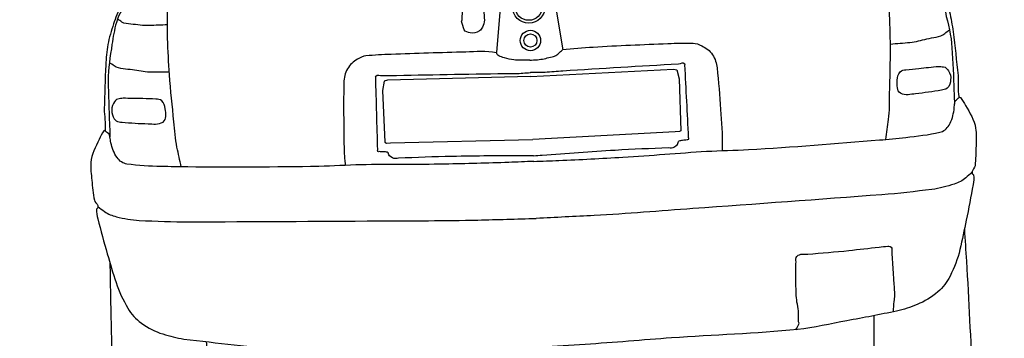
# Model space of a CAD drawing. Extents: x 1616800 to 1632437, y 2248456 to 2251974.
# Tile 340 of 399: x 1619132.301 to 1619134.321, y 2251207.312 to 2251207.965. Entities that reach past the tile are written whole.
import ezdxf

# ---------------------------------------------------------------- set-up
doc = ezdxf.new("R2010")
doc.units = 0
doc.header["$LTSCALE"] = 2
doc.header["$PDMODE"] = 3
doc.header["$PDSIZE"] = 0.2
doc.layers.get('0').update_dxf_attribs({"linetype": 'CONTINUOUS'})
doc.layers.get('Defpoints').update_dxf_attribs({"linetype": 'CONTINUOUS'})
doc.layers.add('0000-PAP-PROFIL EN TRAVERS DE PRINCIPE', color=7, linetype='CONTINUOUS')
doc.styles.add('Arial', font='ARIALN.TTF')
doc.styles.get("Standard").update_dxf_attribs({"font": 'arial.ttf'})
doc.dimstyles.get("Standard").update_dxf_attribs({"dimtxt": 0.18, "dimasz": 0.18, "dimexe": 0.18, "dimexo": 0.0625, "dimgap": 0.09, "dimtad": 0, "dimtih": 1, "dimtoh": 1, "dimdec": 4, "dimzin": 0, "dimdsep": 46, "dimtxsty": 'Standard', "dimcen": 0.09, "dimadec": 0, "dimazin": 0, "dimtfac": 1, "dimtdec": 4, "dimtofl": 0, "dimtmove": 0, "dimatfit": 3, "dimfxl": 1, "dimtolj": 1, "dimtzin": 0, "dimarcsym": 0})

# ---------------------------------------------------------------- blocks, each defined once
blk = doc.blocks.new('*D183')
at = {"layer": '0000-PAP-PROFIL EN TRAVERS DE PRINCIPE', "color": 0, "lineweight": -2, "ltscale": 0.6, "transparency": 16777216}
for p, q in [((1619127.8428, 2251206.9028), (1619127.8428, 2251211.3553)), ((1619134.8428, 2251207.0778), (1619134.8428, 2251211.3553))]:
    blk.add_line(p, q, dxfattribs=at)
at = {"layer": '0000-PAP-PROFIL EN TRAVERS DE PRINCIPE', "color": 0, "linetype": 'Continuous', "lineweight": -2, "ltscale": 0.6, "transparency": 16777216}
for p, q in [((1619128.2428, 2251211.3553), (1619131.0035, 2251211.3553)), ((1619134.4428, 2251211.3553), (1619131.6822, 2251211.3553))]:
    blk.add_line(p, q, dxfattribs=at)
at = {"layer": '0000-PAP-PROFIL EN TRAVERS DE PRINCIPE', "color": 0, "ltscale": 0.6, "transparency": 16777216}
for points in [[(1619128.2428, 2251211.422), (1619128.2428, 2251211.2886), (1619127.8428, 2251211.3553)], [(1619134.4428, 2251211.422), (1619134.4428, 2251211.2886), (1619134.8428, 2251211.3553)]]:
    blk.add_solid(points, dxfattribs=at)
at = {"layer": 'Defpoints', "color": 0, "ltscale": 0.6, "transparency": 16777216}
for p in [(1619134.8428, 2251211.3553), (1619134.8428, 2251207.0778), (1619127.8428, 2251206.9028)]:
    blk.add_point(p, dxfattribs=at)
at = {"layer": '0000-PAP-PROFIL EN TRAVERS DE PRINCIPE', "color": 0, "ltscale": 0.6, "transparency": 16777216, "insert": (1619131.3428, 2251211.3553), "char_height": 0.32, "attachment_point": 5, "style": 'Arial'}
blk.add_mtext('\\A1;7.00', dxfattribs=at)
blk = doc.blocks.new('Corsa-Arrière')
at = {"color": 8}
for p, q in [((-0.0524, 0.8493), (-0.0631, 0.7657)), ((0.0524, 0.8493), (0.0631, 0.7657))]:
    blk.add_line(p, q, dxfattribs=at)
for points in [[(0, 0.7174), (-0.2722, 0.721), (-0.2786, 0.7194), (-0.2823, 0.7019), (-0.2818, 0.6033), (-0.2791, 0.6017), (-0.2711, 0.6017), (0, 0.5977)], [(0, 0.7174), (0.2722, 0.721), (0.2786, 0.7194), (0.2823, 0.7019), (0.2818, 0.6033), (0.2791, 0.6017), (0.2711, 0.6017), (0, 0.5977)]]:
    blk.add_lwpolyline(points, dxfattribs=at)
for centre, radius in [((0.0018, 0.8499), 0.0309), ((0.0018, 0.8499), 0.0256), ((0.0024, 0.7859), 0.0194), ((0.0024, 0.7859), 0.0125)]:
    blk.add_circle(centre, radius, dxfattribs=at)
for points, knots in [([(0, 1.4325), (-0.0119, 1.4325), (-0.0238, 1.4325), (-0.0357, 1.4325), (-0.0751, 1.4325), (-0.1145, 1.4325), (-0.1538, 1.4325), (-0.2158, 1.4325), (-0.2778, 1.4301), (-0.3398, 1.4286), (-0.3741, 1.4278), (-0.4082, 1.4214), (-0.4424, 1.4199), (-0.4434, 1.4199), (-0.4444, 1.4204), (-0.4453, 1.4209), (-0.446, 1.4212), (-0.4437, 1.4227), (-0.4443, 1.4228), (-0.4615, 1.4258), (-0.481, 1.4213), (-0.4986, 1.417), (-0.499, 1.4169), (-0.4994, 1.4168), (-0.4997, 1.4166), (-0.5, 1.4164), (-0.4995, 1.4157), (-0.4997, 1.4155), (-0.5017, 1.4143), (-0.5043, 1.4142), (-0.5062, 1.4128), (-0.5095, 1.4105), (-0.5127, 1.4081), (-0.5159, 1.4056), (-0.5225, 1.4004), (-0.5291, 1.3953), (-0.5353, 1.3896), (-0.5414, 1.384), (-0.5466, 1.3775), (-0.5517, 1.371), (-0.5623, 1.3575), (-0.5726, 1.344), (-0.5816, 1.3293), (-0.5953, 1.3068), (-0.6075, 1.2837), (-0.6189, 1.26), (-0.6353, 1.2259), (-0.6518, 1.192), (-0.6652, 1.1566), (-0.6794, 1.119), (-0.6926, 1.0811), (-0.7059, 1.0432), (-0.7147, 1.018), (-0.7226, 0.9925), (-0.7315, 0.9672), (-0.7366, 0.9528), (-0.7431, 0.939), (-0.7499, 0.9253), (-0.7572, 0.9105), (-0.7674, 0.8972), (-0.7747, 0.8823), (-0.7801, 0.8712), (-0.7848, 0.8598), (-0.7892, 0.8482), (-0.794, 0.8355), (-0.7986, 0.8228), (-0.8014, 0.8095), (-0.8042, 0.7968), (-0.8058, 0.7839), (-0.807, 0.771), (-0.8097, 0.7432), (-0.8112, 0.7154), (-0.8131, 0.6876), (-0.814, 0.6742), (-0.8111, 0.6607), (-0.8131, 0.6473), (-0.8133, 0.6463), (-0.8153, 0.6465), (-0.8159, 0.6457), (-0.8194, 0.6407), (-0.8227, 0.6356), (-0.8254, 0.63), (-0.8324, 0.6157), (-0.841, 0.602), (-0.8427, 0.5864), (-0.8439, 0.5752), (-0.8427, 0.564), (-0.8421, 0.5528), (-0.8415, 0.5401), (-0.8404, 0.5274), (-0.8388, 0.5148), (-0.8382, 0.5107), (-0.8337, 0.5078), (-0.8326, 0.5041), (-0.8322, 0.5026), (-0.8325, 0.5006), (-0.8332, 0.4991), (-0.8336, 0.4983), (-0.8354, 0.4983), (-0.8354, 0.4974), (-0.8358, 0.4914), (-0.8351, 0.485), (-0.8338, 0.479), (-0.8286, 0.4566), (-0.8237, 0.4342), (-0.8181, 0.4119), (-0.8136, 0.3933), (-0.8087, 0.3749), (-0.8037, 0.3565), (-0.7989, 0.3392), (-0.7916, 0.323), (-0.783, 0.3068), (-0.777, 0.2953), (-0.7689, 0.2859), (-0.7585, 0.2777), (-0.746, 0.2678), (-0.733, 0.2605), (-0.7184, 0.2553), (-0.7053, 0.2507), (-0.6924, 0.2463), (-0.6788, 0.2442), (-0.6471, 0.2391), (-0.6154, 0.2342), (-0.5835, 0.2296), (-0.552, 0.2251), (-0.5207, 0.2188), (-0.489, 0.2167), (-0.409, 0.2115), (-0.329, 0.2129), (-0.249, 0.2101), (-0.1939, 0.2082), (-0.1389, 0.2054), (-0.0838, 0.2042), (-0.0559, 0.2036), (-0.0279, 0.2029), (0, 0.2023)], [0, 0, 0, 0, 0.014178, 0.014178, 0.014178, 0.061081, 0.061081, 0.061081, 0.134912, 0.134912, 0.134912, 0.175812, 0.175812, 0.175812, 0.177028, 0.177028, 0.177028, 0.17789, 0.17789, 0.17789, 0.199543, 0.199543, 0.199543, 0.200026, 0.200026, 0.200026, 0.200447, 0.200447, 0.200447, 0.203232, 0.203232, 0.203232, 0.208033, 0.208033, 0.208033, 0.218033, 0.218033, 0.218033, 0.227859, 0.227859, 0.227859, 0.24823, 0.24823, 0.24823, 0.279487, 0.279487, 0.279487, 0.324462, 0.324462, 0.324462, 0.372278, 0.372278, 0.372278, 0.404128, 0.404128, 0.404128, 0.422303, 0.422303, 0.422303, 0.442005, 0.442005, 0.442005, 0.456714, 0.456714, 0.456714, 0.472824, 0.472824, 0.472824, 0.488295, 0.488295, 0.488295, 0.521495, 0.521495, 0.521495, 0.537474, 0.537474, 0.537474, 0.538765, 0.538765, 0.538765, 0.546028, 0.546028, 0.546028, 0.564647, 0.564647, 0.564647, 0.578009, 0.578009, 0.578009, 0.593157, 0.593157, 0.593157, 0.598026, 0.598026, 0.598026, 0.600035, 0.600035, 0.600035, 0.601143, 0.601143, 0.601143, 0.608496, 0.608496, 0.608496, 0.63586, 0.63586, 0.63586, 0.65857, 0.65857, 0.65857, 0.67995, 0.67995, 0.67995, 0.695048, 0.695048, 0.695048, 0.713284, 0.713284, 0.713284, 0.729607, 0.729607, 0.729607, 0.767879, 0.767879, 0.767879, 0.805775, 0.805775, 0.805775, 0.901099, 0.901099, 0.901099, 0.966706, 0.966706, 0.966706, 1, 1, 1, 1]), ([(0, 1.4325), (0.0119, 1.4325), (0.0238, 1.4325), (0.0357, 1.4325), (0.0751, 1.4325), (0.1145, 1.4325), (0.1538, 1.4325), (0.2158, 1.4325), (0.2778, 1.4301), (0.3398, 1.4286), (0.3741, 1.4278), (0.4082, 1.4214), (0.4424, 1.4199), (0.4434, 1.4199), (0.4444, 1.4204), (0.4453, 1.4209), (0.446, 1.4212), (0.4437, 1.4227), (0.4443, 1.4228), (0.4615, 1.4258), (0.481, 1.4213), (0.4986, 1.417), (0.499, 1.4169), (0.4994, 1.4168), (0.4997, 1.4166), (0.5, 1.4164), (0.4995, 1.4157), (0.4997, 1.4155), (0.5017, 1.4143), (0.5043, 1.4142), (0.5062, 1.4128), (0.5095, 1.4105), (0.5127, 1.4081), (0.5159, 1.4056), (0.5225, 1.4004), (0.5291, 1.3953), (0.5353, 1.3896), (0.5414, 1.384), (0.5466, 1.3775), (0.5517, 1.371), (0.5623, 1.3575), (0.5726, 1.344), (0.5816, 1.3293), (0.5953, 1.3068), (0.6075, 1.2837), (0.6189, 1.26), (0.6353, 1.2259), (0.6518, 1.192), (0.6652, 1.1566), (0.6794, 1.119), (0.6926, 1.0811), (0.7059, 1.0432), (0.7147, 1.018), (0.7226, 0.9925), (0.7315, 0.9672), (0.7366, 0.9528), (0.7431, 0.939), (0.7499, 0.9253), (0.7572, 0.9105), (0.7674, 0.8972), (0.7747, 0.8823), (0.7801, 0.8712), (0.7848, 0.8598), (0.7892, 0.8482), (0.794, 0.8355), (0.7986, 0.8228), (0.8014, 0.8095), (0.8042, 0.7968), (0.8058, 0.7839), (0.807, 0.771), (0.8097, 0.7432), (0.8112, 0.7154), (0.8131, 0.6876), (0.814, 0.6742), (0.8111, 0.6607), (0.8131, 0.6473), (0.8133, 0.6463), (0.8153, 0.6465), (0.8159, 0.6457), (0.8194, 0.6407), (0.8227, 0.6356), (0.8254, 0.63), (0.8324, 0.6157), (0.841, 0.602), (0.8427, 0.5864), (0.8439, 0.5752), (0.8427, 0.564), (0.8421, 0.5528), (0.8415, 0.5401), (0.8404, 0.5274), (0.8388, 0.5148), (0.8382, 0.5107), (0.8337, 0.5078), (0.8326, 0.5041), (0.8322, 0.5026), (0.8325, 0.5006), (0.8332, 0.4991), (0.8336, 0.4983), (0.8354, 0.4983), (0.8354, 0.4974), (0.8358, 0.4914), (0.8351, 0.485), (0.8338, 0.479), (0.8286, 0.4566), (0.8237, 0.4342), (0.8181, 0.4119), (0.8136, 0.3933), (0.8087, 0.3749), (0.8037, 0.3565), (0.7989, 0.3392), (0.7916, 0.323), (0.783, 0.3068), (0.777, 0.2953), (0.7689, 0.2859), (0.7585, 0.2777), (0.746, 0.2678), (0.733, 0.2605), (0.7184, 0.2553), (0.7053, 0.2507), (0.6924, 0.2463), (0.6788, 0.2442), (0.6471, 0.2391), (0.6154, 0.2342), (0.5835, 0.2296), (0.552, 0.2251), (0.5207, 0.2188), (0.489, 0.2167), (0.409, 0.2115), (0.329, 0.2129), (0.249, 0.2101), (0.1939, 0.2082), (0.1389, 0.2054), (0.0838, 0.2042), (0.0559, 0.2036), (0.0279, 0.2029), (0, 0.2023)], [0, 0, 0, 0, 0.014178, 0.014178, 0.014178, 0.061081, 0.061081, 0.061081, 0.134912, 0.134912, 0.134912, 0.175812, 0.175812, 0.175812, 0.177028, 0.177028, 0.177028, 0.17789, 0.17789, 0.17789, 0.199543, 0.199543, 0.199543, 0.200026, 0.200026, 0.200026, 0.200447, 0.200447, 0.200447, 0.203232, 0.203232, 0.203232, 0.208033, 0.208033, 0.208033, 0.218033, 0.218033, 0.218033, 0.227859, 0.227859, 0.227859, 0.24823, 0.24823, 0.24823, 0.279487, 0.279487, 0.279487, 0.324462, 0.324462, 0.324462, 0.372278, 0.372278, 0.372278, 0.404128, 0.404128, 0.404128, 0.422303, 0.422303, 0.422303, 0.442005, 0.442005, 0.442005, 0.456714, 0.456714, 0.456714, 0.472824, 0.472824, 0.472824, 0.488295, 0.488295, 0.488295, 0.521495, 0.521495, 0.521495, 0.537474, 0.537474, 0.537474, 0.538765, 0.538765, 0.538765, 0.546028, 0.546028, 0.546028, 0.564647, 0.564647, 0.564647, 0.578009, 0.578009, 0.578009, 0.593157, 0.593157, 0.593157, 0.598026, 0.598026, 0.598026, 0.600035, 0.600035, 0.600035, 0.601143, 0.601143, 0.601143, 0.608496, 0.608496, 0.608496, 0.63586, 0.63586, 0.63586, 0.65857, 0.65857, 0.65857, 0.67995, 0.67995, 0.67995, 0.695048, 0.695048, 0.695048, 0.713284, 0.713284, 0.713284, 0.729607, 0.729607, 0.729607, 0.767879, 0.767879, 0.767879, 0.805775, 0.805775, 0.805775, 0.901099, 0.901099, 0.901099, 0.966706, 0.966706, 0.966706, 1, 1, 1, 1]), ([(-0.6711, 0.5715), (-0.6733, 0.5841), (-0.6755, 0.5966), (-0.6777, 0.6092), (-0.6805, 0.6253), (-0.6807, 0.6417), (-0.6817, 0.658), (-0.6836, 0.6879), (-0.6855, 0.7177), (-0.6866, 0.7476), (-0.6875, 0.7707), (-0.6876, 0.7937), (-0.6874, 0.8168), (-0.6872, 0.841), (-0.686, 0.8651), (-0.685, 0.8893), (-0.6844, 0.9031), (-0.6833, 0.917), (-0.6817, 0.9308), (-0.6742, 0.9959), (-0.6541, 1.0587), (-0.6363, 1.1216), (-0.632, 1.1368), (-0.6222, 1.1502), (-0.6187, 1.1656), (-0.6181, 1.1682), (-0.6191, 1.171), (-0.6187, 1.1737), (-0.6175, 1.182), (-0.6166, 1.1906), (-0.6134, 1.1984), (-0.604, 1.221), (-0.5944, 1.2434), (-0.5847, 1.2658), (-0.5729, 1.2935), (-0.561, 1.3211), (-0.5488, 1.3487), (-0.5448, 1.3575), (-0.5377, 1.3642), (-0.5308, 1.3714), (-0.5256, 1.3768), (-0.5205, 1.3817), (-0.5135, 1.3847), (-0.5047, 1.3885), (-0.4958, 1.3895), (-0.4868, 1.3894), (-0.4773, 1.3893), (-0.4678, 1.3878), (-0.4582, 1.3881), (-0.3737, 1.3901), (-0.2893, 1.3976), (-0.2048, 1.3974), (-0.1528, 1.3973), (-0.1007, 1.3967), (-0.0487, 1.3967), (-0.0324, 1.3967), (-0.0162, 1.3967), (0, 1.3967)], [0, 0, 0, 0, 0.028011, 0.028011, 0.028011, 0.063903, 0.063903, 0.063903, 0.129577, 0.129577, 0.129577, 0.180254, 0.180254, 0.180254, 0.233341, 0.233341, 0.233341, 0.263838, 0.263838, 0.263838, 0.407487, 0.407487, 0.407487, 0.442194, 0.442194, 0.442194, 0.448063, 0.448063, 0.448063, 0.466575, 0.466575, 0.466575, 0.520237, 0.520237, 0.520237, 0.586352, 0.586352, 0.586352, 0.607562, 0.607562, 0.607562, 0.623574, 0.623574, 0.623574, 0.643376, 0.643376, 0.643376, 0.664366, 0.664366, 0.664366, 0.850025, 0.850025, 0.850025, 0.964369, 0.964369, 0.964369, 1, 1, 1, 1]), ([(0.6711, 0.5715), (0.6733, 0.5841), (0.6755, 0.5966), (0.6777, 0.6092), (0.6805, 0.6253), (0.6807, 0.6417), (0.6817, 0.658), (0.6836, 0.6879), (0.6855, 0.7177), (0.6866, 0.7476), (0.6875, 0.7707), (0.6876, 0.7937), (0.6874, 0.8168), (0.6872, 0.841), (0.686, 0.8651), (0.685, 0.8893), (0.6844, 0.9031), (0.6833, 0.917), (0.6817, 0.9308), (0.6742, 0.9959), (0.6541, 1.0587), (0.6363, 1.1216), (0.632, 1.1368), (0.6222, 1.1502), (0.6187, 1.1656), (0.6181, 1.1682), (0.6191, 1.171), (0.6187, 1.1737), (0.6175, 1.182), (0.6166, 1.1906), (0.6134, 1.1984), (0.604, 1.221), (0.5944, 1.2434), (0.5847, 1.2658), (0.5729, 1.2935), (0.561, 1.3211), (0.5488, 1.3487), (0.5448, 1.3575), (0.5377, 1.3642), (0.5308, 1.3714), (0.5256, 1.3768), (0.5205, 1.3817), (0.5135, 1.3847), (0.5047, 1.3885), (0.4958, 1.3895), (0.4868, 1.3894), (0.4773, 1.3893), (0.4678, 1.3878), (0.4582, 1.3881), (0.3737, 1.3901), (0.2893, 1.3976), (0.2048, 1.3974), (0.1528, 1.3973), (0.1007, 1.3967), (0.0487, 1.3967), (0.0324, 1.3967), (0.0162, 1.3967), (0, 1.3967)], [0, 0, 0, 0, 0.028011, 0.028011, 0.028011, 0.063903, 0.063903, 0.063903, 0.129577, 0.129577, 0.129577, 0.180254, 0.180254, 0.180254, 0.233341, 0.233341, 0.233341, 0.263838, 0.263838, 0.263838, 0.407487, 0.407487, 0.407487, 0.442194, 0.442194, 0.442194, 0.448063, 0.448063, 0.448063, 0.466575, 0.466575, 0.466575, 0.520237, 0.520237, 0.520237, 0.586352, 0.586352, 0.586352, 0.607562, 0.607562, 0.607562, 0.623574, 0.623574, 0.623574, 0.643376, 0.643376, 0.643376, 0.664366, 0.664366, 0.664366, 0.850025, 0.850025, 0.850025, 0.964369, 0.964369, 0.964369, 1, 1, 1, 1]), ([(-0.1274, 0.827), (-0.1258, 0.8218), (-0.1242, 0.8165), (-0.1226, 0.8113), (-0.1213, 0.8072), (-0.1154, 0.8058), (-0.1113, 0.805), (-0.1057, 0.8037), (-0.0991, 0.8042), (-0.0938, 0.8079), (-0.0911, 0.8098), (-0.0894, 0.8119), (-0.0879, 0.8147), (-0.0857, 0.8191), (-0.0835, 0.8233), (-0.0835, 0.828), (-0.0836, 0.8341), (-0.0841, 0.8403), (-0.0845, 0.8465), (-0.0848, 0.8498), (-0.0854, 0.8531), (-0.0855, 0.8563), (-0.0856, 0.8586), (-0.0839, 0.8607), (-0.0821, 0.8622), (-0.0813, 0.8628), (-0.0805, 0.8607), (-0.0796, 0.8607), (-0.0778, 0.8607), (-0.0753, 0.8604), (-0.0738, 0.8617), (-0.0662, 0.8684), (-0.059, 0.8752), (-0.0519, 0.8822), (-0.0317, 0.9019), (-0.0117, 0.9215), (0.0081, 0.9414), (0.0096, 0.9429), (0.0108, 0.9446), (0.012, 0.9463), (0.0129, 0.9476), (0.0126, 0.9494), (0.0135, 0.9507), (0.0215, 0.9624), (0.0316, 0.9716), (0.0432, 0.9801), (0.0485, 0.9839), (0.0536, 0.9881), (0.0598, 0.9894), (0.0657, 0.9905), (0.0717, 0.9914), (0.0776, 0.9923), (0.0983, 0.9954), (0.1188, 1.0001), (0.1396, 1.0011), (0.1875, 1.0035), (0.2356, 0.998), (0.2836, 0.9952), (0.3059, 0.9939), (0.3282, 0.9932), (0.3505, 0.991), (0.3726, 0.9887), (0.3947, 0.986), (0.4169, 0.9835), (0.4234, 0.9827), (0.4299, 0.9818), (0.4365, 0.9811), (0.438, 0.981), (0.4398, 0.9821), (0.4407, 0.983), (0.4422, 0.9844), (0.4381, 0.9881), (0.4356, 0.9886), (0.4298, 0.9898), (0.4241, 0.9904), (0.4183, 0.991), (0.4014, 0.9926), (0.3846, 0.9944), (0.3678, 0.9957), (0.3498, 0.997), (0.3319, 0.9983), (0.314, 0.9994), (0.2953, 1.0006), (0.2766, 1.0015), (0.2579, 1.0027), (0.2412, 1.0037), (0.2246, 1.0053), (0.2079, 1.0064), (0.1912, 1.0076), (0.1745, 1.0077), (0.1578, 1.0079), (0.1472, 1.0079), (0.1366, 1.0075), (0.126, 1.006), (0.1175, 1.0047), (0.1092, 1.0023), (0.1008, 1.0008), (0.0892, 0.9988), (0.0774, 0.9975), (0.0657, 0.9957), (0.0608, 0.9949), (0.055, 0.9952), (0.0512, 0.9919), (0.0462, 0.9876), (0.0413, 0.9832), (0.0363, 0.9788), (0.0277, 0.9713), (0.0192, 0.9637), (0.0106, 0.9563), (0.0083, 0.9543), (0.0046, 0.9551), (0.0019, 0.954), (-0.0026, 0.9521), (-0.0073, 0.9503), (-0.0112, 0.9474), (-0.0274, 0.9353), (-0.043, 0.9228), (-0.0589, 0.9104), (-0.0694, 0.902), (-0.0799, 0.8935), (-0.0902, 0.885), (-0.0924, 0.8832), (-0.091, 0.8786), (-0.0935, 0.8771), (-0.0956, 0.8757), (-0.0986, 0.8774), (-0.101, 0.8766), (-0.1042, 0.8754), (-0.1074, 0.8742), (-0.1103, 0.8719), (-0.1144, 0.8687), (-0.1177, 0.8653), (-0.1197, 0.8606), (-0.1232, 0.852), (-0.1253, 0.8434), (-0.1257, 0.8344), (-0.1259, 0.8314), (-0.126, 0.8284), (-0.1262, 0.8255)], [0, 0, 0, 0, 0.012303, 0.012303, 0.012303, 0.021979, 0.021979, 0.021979, 0.035336, 0.035336, 0.035336, 0.042095, 0.042095, 0.042095, 0.052539, 0.052539, 0.052539, 0.066507, 0.066507, 0.066507, 0.073885, 0.073885, 0.073885, 0.07898, 0.07898, 0.07898, 0.081116, 0.081116, 0.081116, 0.085568, 0.085568, 0.085568, 0.108126, 0.108126, 0.108126, 0.171362, 0.171362, 0.171362, 0.176057, 0.176057, 0.176057, 0.179539, 0.179539, 0.179539, 0.210898, 0.210898, 0.210898, 0.225161, 0.225161, 0.225161, 0.2387, 0.2387, 0.2387, 0.285643, 0.285643, 0.285643, 0.393832, 0.393832, 0.393832, 0.444104, 0.444104, 0.444104, 0.494244, 0.494244, 0.494244, 0.509084, 0.509084, 0.509084, 0.512542, 0.512542, 0.512542, 0.518263, 0.518263, 0.518263, 0.531364, 0.531364, 0.531364, 0.569419, 0.569419, 0.569419, 0.609866, 0.609866, 0.609866, 0.652042, 0.652042, 0.652042, 0.689689, 0.689689, 0.689689, 0.727246, 0.727246, 0.727246, 0.751146, 0.751146, 0.751146, 0.770483, 0.770483, 0.770483, 0.797081, 0.797081, 0.797081, 0.808316, 0.808316, 0.808316, 0.823254, 0.823254, 0.823254, 0.848901, 0.848901, 0.848901, 0.855615, 0.855615, 0.855615, 0.866606, 0.866606, 0.866606, 0.911924, 0.911924, 0.911924, 0.942152, 0.942152, 0.942152, 0.94862, 0.94862, 0.94862, 0.954244, 0.954244, 0.954244, 0.962094, 0.962094, 0.962094, 0.973075, 0.973075, 0.973075, 0.993304, 0.993304, 0.993304, 1, 1, 1, 1]), ([(-0.6828, 0.9205), (-0.6876, 0.9208), (-0.6925, 0.9212), (-0.6973, 0.9215), (-0.7083, 0.9221), (-0.7191, 0.9203), (-0.7299, 0.9161), (-0.7409, 0.9119), (-0.7488, 0.9045), (-0.7565, 0.8954), (-0.7683, 0.8814), (-0.7784, 0.8676), (-0.7837, 0.8508), (-0.7881, 0.8371), (-0.7913, 0.8234), (-0.7937, 0.8094), (-0.7977, 0.7866), (-0.8032, 0.7639), (-0.8037, 0.7407), (-0.8042, 0.7134), (-0.8043, 0.686), (-0.8043, 0.6587), (-0.8043, 0.652), (-0.8042, 0.6454), (-0.8043, 0.6387), (-0.8044, 0.6369), (-0.8044, 0.6351), (-0.8044, 0.6333)], [0, 0, 0, 0, 0.041137, 0.041137, 0.041137, 0.134689, 0.134689, 0.134689, 0.230144, 0.230144, 0.230144, 0.378464, 0.378464, 0.378464, 0.498994, 0.498994, 0.498994, 0.695684, 0.695684, 0.695684, 0.92814, 0.92814, 0.92814, 0.984835, 0.984835, 0.984835, 1, 1, 1, 1]), ([(0.6828, 0.9205), (0.6876, 0.9208), (0.6925, 0.9212), (0.6973, 0.9215), (0.7083, 0.9221), (0.7191, 0.9203), (0.7299, 0.9161), (0.7409, 0.9119), (0.7488, 0.9045), (0.7565, 0.8954), (0.7683, 0.8814), (0.7784, 0.8676), (0.7837, 0.8508), (0.7881, 0.8371), (0.7913, 0.8234), (0.7937, 0.8094), (0.7977, 0.7866), (0.8032, 0.7639), (0.8037, 0.7407), (0.8042, 0.7134), (0.8043, 0.686), (0.8043, 0.6587), (0.8043, 0.652), (0.8042, 0.6454), (0.8043, 0.6387), (0.8044, 0.6369), (0.8044, 0.6351), (0.8044, 0.6333)], [0, 0, 0, 0, 0.041137, 0.041137, 0.041137, 0.134689, 0.134689, 0.134689, 0.230144, 0.230144, 0.230144, 0.378464, 0.378464, 0.378464, 0.498994, 0.498994, 0.498994, 0.695684, 0.695684, 0.695684, 0.92814, 0.92814, 0.92814, 0.984835, 0.984835, 0.984835, 1, 1, 1, 1]), ([(-0.6868, 0.8426), (-0.6983, 0.8426), (-0.7097, 0.8426), (-0.7211, 0.8427), (-0.7328, 0.8427), (-0.7444, 0.8449), (-0.7561, 0.8467), (-0.7619, 0.8476), (-0.7684, 0.8477), (-0.7731, 0.8512), (-0.7758, 0.8532), (-0.7786, 0.8553), (-0.7814, 0.8573)], [0, 0, 0, 0, 0.351796, 0.351796, 0.351796, 0.713372, 0.713372, 0.713372, 0.894346, 0.894346, 0.894346, 1, 1, 1, 1]), ([(-0.6868, 0.7524), (-0.6993, 0.7529), (-0.7117, 0.7535), (-0.7242, 0.7541), (-0.7351, 0.7546), (-0.7458, 0.7574), (-0.7565, 0.7595), (-0.7682, 0.7617), (-0.7814, 0.7615), (-0.791, 0.7685), (-0.794, 0.7707), (-0.797, 0.7729), (-0.8, 0.7751)], [0, 0, 0, 0, 0.320344, 0.320344, 0.320344, 0.599834, 0.599834, 0.599834, 0.904479, 0.904479, 0.904479, 1, 1, 1, 1]), ([(0, 0.7486), (-0.001, 0.7486), (-0.002, 0.7486), (-0.003, 0.7486), (-0.008, 0.7486), (-0.0129, 0.7489), (-0.0179, 0.7491), (-0.0221, 0.7493), (-0.0263, 0.7497), (-0.0304, 0.7502), (-0.0366, 0.7509), (-0.0425, 0.7528), (-0.0484, 0.7547), (-0.052, 0.7558), (-0.0554, 0.7573), (-0.0588, 0.7592), (-0.06, 0.7599), (-0.061, 0.7609), (-0.0619, 0.7619), (-0.0627, 0.7627), (-0.0621, 0.7648), (-0.0633, 0.765), (-0.0826, 0.7693), (-0.102, 0.7687), (-0.1214, 0.7688), (-0.1689, 0.7693), (-0.2163, 0.7698), (-0.2637, 0.7699), (-0.2796, 0.77), (-0.2956, 0.7696), (-0.3115, 0.7688), (-0.3173, 0.7686), (-0.3226, 0.7659), (-0.3279, 0.763), (-0.336, 0.7585), (-0.3427, 0.7535), (-0.3476, 0.7454), (-0.3525, 0.7372), (-0.355, 0.7288), (-0.3555, 0.7199), (-0.3571, 0.6934), (-0.3583, 0.6671), (-0.3587, 0.6406), (-0.3591, 0.6168), (-0.3611, 0.593), (-0.3593, 0.5693), (-0.3591, 0.567), (-0.3589, 0.5646), (-0.3587, 0.5623)], [0, 0, 0, 0, 0.005583, 0.005583, 0.005583, 0.032902, 0.032902, 0.032902, 0.056011, 0.056011, 0.056011, 0.090063, 0.090063, 0.090063, 0.110783, 0.110783, 0.110783, 0.118404, 0.118404, 0.118404, 0.124709, 0.124709, 0.124709, 0.231763, 0.231763, 0.231763, 0.493089, 0.493089, 0.493089, 0.580867, 0.580867, 0.580867, 0.612952, 0.612952, 0.612952, 0.661359, 0.661359, 0.661359, 0.710531, 0.710531, 0.710531, 0.856183, 0.856183, 0.856183, 0.987241, 0.987241, 0.987241, 1, 1, 1, 1]), ([(0, 0.7486), (0.001, 0.7486), (0.002, 0.7486), (0.003, 0.7486), (0.008, 0.7486), (0.013, 0.7488), (0.0179, 0.7491), (0.0262, 0.7497), (0.0342, 0.7516), (0.0424, 0.7533), (0.0456, 0.754), (0.0493, 0.7543), (0.0518, 0.7565), (0.0538, 0.7581), (0.0557, 0.7598), (0.0577, 0.7614), (0.0596, 0.7631), (0.0616, 0.7647), (0.0635, 0.7664), (0.0637, 0.7666), (0.0623, 0.7664), (0.0626, 0.7664), (0.0822, 0.7672), (0.1018, 0.7684), (0.1214, 0.7688), (0.1689, 0.7699), (0.2163, 0.7697), (0.2637, 0.7699), (0.2796, 0.77), (0.2956, 0.7696), (0.3115, 0.7688), (0.3173, 0.7686), (0.3226, 0.7659), (0.3279, 0.763), (0.336, 0.7585), (0.3427, 0.7535), (0.3476, 0.7454), (0.3525, 0.7372), (0.355, 0.7288), (0.3555, 0.7199), (0.3571, 0.6934), (0.3583, 0.6671), (0.3587, 0.6406), (0.3591, 0.6168), (0.3611, 0.593), (0.3593, 0.5693), (0.3591, 0.567), (0.3589, 0.5646), (0.3587, 0.5623)], [0, 0, 0, 0, 0.005567, 0.005567, 0.005567, 0.032805, 0.032805, 0.032805, 0.07828, 0.07828, 0.07828, 0.096509, 0.096509, 0.096509, 0.110548, 0.110548, 0.110548, 0.124586, 0.124586, 0.124586, 0.126233, 0.126233, 0.126233, 0.234027, 0.234027, 0.234027, 0.494583, 0.494583, 0.494583, 0.582103, 0.582103, 0.582103, 0.614093, 0.614093, 0.614093, 0.662357, 0.662357, 0.662357, 0.711384, 0.711384, 0.711384, 0.856606, 0.856606, 0.856606, 0.987279, 0.987279, 0.987279, 1, 1, 1, 1]), ([(0.6868, 0.7524), (0.6993, 0.7529), (0.7117, 0.7535), (0.7242, 0.7541), (0.7351, 0.7546), (0.7458, 0.7574), (0.7565, 0.7595), (0.7682, 0.7617), (0.7814, 0.7615), (0.791, 0.7685), (0.794, 0.7707), (0.797, 0.7729), (0.8, 0.7751)], [0, 0, 0, 0, 0.320344, 0.320344, 0.320344, 0.599834, 0.599834, 0.599834, 0.904479, 0.904479, 0.904479, 1, 1, 1, 1]), ([(0, 0.5664), (-0.0054, 0.5666), (-0.0109, 0.5669), (-0.0163, 0.5671), (-0.0626, 0.5693), (-0.109, 0.5701), (-0.1554, 0.5714), (-0.1894, 0.5723), (-0.2234, 0.5719), (-0.2573, 0.5719), (-0.2591, 0.5719), (-0.2609, 0.5714), (-0.2626, 0.5714), (-0.267, 0.5714), (-0.2707, 0.5745), (-0.2743, 0.5773), (-0.2765, 0.5789), (-0.2755, 0.5834), (-0.278, 0.5842), (-0.2801, 0.5848), (-0.2823, 0.5851), (-0.2844, 0.5852), (-0.2872, 0.5855), (-0.2901, 0.5856), (-0.2929, 0.5858), (-0.294, 0.5859), (-0.2956, 0.5852), (-0.2961, 0.5863), (-0.2966, 0.5874), (-0.2961, 0.5884), (-0.2961, 0.5895), (-0.2956, 0.6357), (-0.295, 0.6818), (-0.2945, 0.7279), (-0.2945, 0.7285), (-0.295, 0.729), (-0.2945, 0.7295), (-0.2907, 0.7336), (-0.2864, 0.7302), (-0.2823, 0.7301), (-0.2088, 0.7285), (-0.1354, 0.7273), (-0.062, 0.7253), (-0.0506, 0.725), (-0.0393, 0.7244), (-0.028, 0.7242), (-0.0188, 0.7241), (-0.0096, 0.7248), (-0.0004, 0.7248), (-0.0003, 0.7248), (-0.0001, 0.7248), (0, 0.7248)], [0, 0, 0, 0, 0.022075, 0.022075, 0.022075, 0.2102, 0.2102, 0.2102, 0.347999, 0.347999, 0.347999, 0.355212, 0.355212, 0.355212, 0.372876, 0.372876, 0.372876, 0.383497, 0.383497, 0.383497, 0.39223, 0.39223, 0.39223, 0.403735, 0.403735, 0.403735, 0.408102, 0.408102, 0.408102, 0.412421, 0.412421, 0.412421, 0.5996, 0.5996, 0.5996, 0.60176, 0.60176, 0.60176, 0.618282, 0.618282, 0.618282, 0.916197, 0.916197, 0.916197, 0.962152, 0.962152, 0.962152, 0.999479, 0.999479, 0.999479, 1, 1, 1, 1]), ([(0, 0.5664), (0.0054, 0.5666), (0.0109, 0.5669), (0.0163, 0.5671), (0.0626, 0.5693), (0.109, 0.5701), (0.1554, 0.5714), (0.1894, 0.5723), (0.2234, 0.5719), (0.2573, 0.5719), (0.2591, 0.5719), (0.2609, 0.5714), (0.2626, 0.5714), (0.267, 0.5714), (0.2707, 0.5745), (0.2743, 0.5773), (0.2765, 0.5789), (0.2755, 0.5834), (0.278, 0.5842), (0.2801, 0.5848), (0.2823, 0.5851), (0.2844, 0.5852), (0.2872, 0.5855), (0.2901, 0.5856), (0.2929, 0.5858), (0.294, 0.5859), (0.2956, 0.5852), (0.2961, 0.5863), (0.2966, 0.5874), (0.2961, 0.5884), (0.2961, 0.5895), (0.2956, 0.6357), (0.295, 0.6818), (0.2945, 0.7279), (0.2945, 0.7285), (0.295, 0.729), (0.2945, 0.7295), (0.2907, 0.7336), (0.2864, 0.7302), (0.2823, 0.7301), (0.2088, 0.7285), (0.1354, 0.7273), (0.062, 0.7253), (0.0506, 0.725), (0.0393, 0.7244), (0.028, 0.7242), (0.0188, 0.7241), (0.0096, 0.7248), (0.0004, 0.7248), (0.0003, 0.7248), (0.0001, 0.7248), (0, 0.7248)], [0, 0, 0, 0, 0.022075, 0.022075, 0.022075, 0.2102, 0.2102, 0.2102, 0.347999, 0.347999, 0.347999, 0.355212, 0.355212, 0.355212, 0.372876, 0.372876, 0.372876, 0.383497, 0.383497, 0.383497, 0.39223, 0.39223, 0.39223, 0.403735, 0.403735, 0.403735, 0.408102, 0.408102, 0.408102, 0.412421, 0.412421, 0.412421, 0.5996, 0.5996, 0.5996, 0.60176, 0.60176, 0.60176, 0.618282, 0.618282, 0.618282, 0.916197, 0.916197, 0.916197, 0.962152, 0.962152, 0.962152, 0.999479, 0.999479, 0.999479, 1, 1, 1, 1]), ([(-0.7767, 0.7063), (-0.7641, 0.7056), (-0.7516, 0.7049), (-0.739, 0.7041), (-0.7308, 0.7036), (-0.7226, 0.7029), (-0.7144, 0.7023), (-0.7105, 0.702), (-0.7066, 0.7018), (-0.7032, 0.6987), (-0.6984, 0.6944), (-0.6983, 0.6888), (-0.6973, 0.6834), (-0.6965, 0.6785), (-0.6961, 0.6735), (-0.6969, 0.6686), (-0.6975, 0.6647), (-0.6984, 0.6605), (-0.7023, 0.6582), (-0.7118, 0.6527), (-0.7214, 0.6553), (-0.731, 0.656), (-0.7474, 0.6571), (-0.7638, 0.6587), (-0.7803, 0.6609), (-0.7841, 0.6615), (-0.7878, 0.6613), (-0.7915, 0.6641), (-0.797, 0.6684), (-0.7982, 0.6745), (-0.7988, 0.6802), (-0.7994, 0.6857), (-0.7986, 0.6918), (-0.7952, 0.6973), (-0.7929, 0.701), (-0.7903, 0.7048), (-0.7864, 0.7052), (-0.7829, 0.7056), (-0.7794, 0.706), (-0.776, 0.7064)], [0, 0, 0, 0, 0.142577, 0.142577, 0.142577, 0.23601, 0.23601, 0.23601, 0.280498, 0.280498, 0.280498, 0.342335, 0.342335, 0.342335, 0.398442, 0.398442, 0.398442, 0.442502, 0.442502, 0.442502, 0.551271, 0.551271, 0.551271, 0.738579, 0.738579, 0.738579, 0.782578, 0.782578, 0.782578, 0.849275, 0.849275, 0.849275, 0.915331, 0.915331, 0.915331, 0.960274, 0.960274, 0.960274, 1, 1, 1, 1]), ([(0.7767, 0.7063), (0.7641, 0.7056), (0.7516, 0.7049), (0.739, 0.7041), (0.7308, 0.7036), (0.7226, 0.7029), (0.7144, 0.7023), (0.7105, 0.702), (0.7066, 0.7018), (0.7032, 0.6987), (0.6984, 0.6944), (0.6983, 0.6888), (0.6973, 0.6834), (0.6965, 0.6785), (0.6961, 0.6735), (0.6969, 0.6686), (0.6975, 0.6647), (0.6984, 0.6605), (0.7023, 0.6582), (0.7118, 0.6527), (0.7214, 0.6553), (0.731, 0.656), (0.7474, 0.6571), (0.7638, 0.6587), (0.7803, 0.6609), (0.7841, 0.6615), (0.7878, 0.6613), (0.7915, 0.6641), (0.797, 0.6684), (0.7982, 0.6745), (0.7988, 0.6802), (0.7994, 0.6857), (0.7986, 0.6918), (0.7952, 0.6973), (0.7929, 0.701), (0.7903, 0.7048), (0.7864, 0.7052), (0.7829, 0.7056), (0.7794, 0.706), (0.776, 0.7064)], [0, 0, 0, 0, 0.142577, 0.142577, 0.142577, 0.23601, 0.23601, 0.23601, 0.280498, 0.280498, 0.280498, 0.342335, 0.342335, 0.342335, 0.398442, 0.398442, 0.398442, 0.442502, 0.442502, 0.442502, 0.551271, 0.551271, 0.551271, 0.738579, 0.738579, 0.738579, 0.782578, 0.782578, 0.782578, 0.849275, 0.849275, 0.849275, 0.915331, 0.915331, 0.915331, 0.960274, 0.960274, 0.960274, 1, 1, 1, 1]), ([(0, 0.5558), (-0.0159, 0.5558), (-0.0318, 0.5558), (-0.0477, 0.5558), (-0.0884, 0.5558), (-0.1291, 0.5565), (-0.1697, 0.5572), (-0.2228, 0.5581), (-0.2759, 0.5612), (-0.329, 0.5622), (-0.3558, 0.5628), (-0.3826, 0.5617), (-0.4094, 0.5622), (-0.4926, 0.5639), (-0.5757, 0.5673), (-0.6588, 0.5709), (-0.6755, 0.5716), (-0.6923, 0.5728), (-0.709, 0.5738), (-0.7309, 0.5751), (-0.7526, 0.5772), (-0.7743, 0.581), (-0.7816, 0.5822), (-0.7878, 0.5873), (-0.7923, 0.5939), (-0.7984, 0.6031), (-0.801, 0.6126), (-0.803, 0.6227), (-0.8037, 0.6263), (-0.8038, 0.6299), (-0.8045, 0.6335), (-0.8049, 0.6357), (-0.8049, 0.6385), (-0.8066, 0.64), (-0.8092, 0.6421), (-0.8117, 0.6443), (-0.8143, 0.6464)], [0, 0, 0, 0, 0.055768, 0.055768, 0.055768, 0.198355, 0.198355, 0.198355, 0.384638, 0.384638, 0.384638, 0.478571, 0.478571, 0.478571, 0.77019, 0.77019, 0.77019, 0.828995, 0.828995, 0.828995, 0.905778, 0.905778, 0.905778, 0.931641, 0.931641, 0.931641, 0.967566, 0.967566, 0.967566, 0.980295, 0.980295, 0.980295, 0.988274, 0.988274, 0.988274, 1, 1, 1, 1]), ([(0, 0.5558), (0.0159, 0.5558), (0.0318, 0.5558), (0.0477, 0.5558), (0.0884, 0.5558), (0.1291, 0.5565), (0.1697, 0.5572), (0.2228, 0.5581), (0.2759, 0.5612), (0.329, 0.5622), (0.3558, 0.5628), (0.3826, 0.5617), (0.4094, 0.5622), (0.4926, 0.5639), (0.5757, 0.5673), (0.6588, 0.5709), (0.6755, 0.5716), (0.6923, 0.5728), (0.709, 0.5738), (0.7309, 0.5751), (0.7526, 0.5772), (0.7743, 0.581), (0.7816, 0.5822), (0.7878, 0.5873), (0.7923, 0.5939), (0.7984, 0.6031), (0.801, 0.6126), (0.803, 0.6227), (0.8037, 0.6263), (0.8038, 0.6299), (0.8045, 0.6335), (0.8049, 0.6357), (0.8049, 0.6385), (0.8066, 0.64), (0.8092, 0.6421), (0.8117, 0.6443), (0.8143, 0.6464)], [0, 0, 0, 0, 0.055768, 0.055768, 0.055768, 0.198355, 0.198355, 0.198355, 0.384638, 0.384638, 0.384638, 0.478571, 0.478571, 0.478571, 0.77019, 0.77019, 0.77019, 0.828995, 0.828995, 0.828995, 0.905778, 0.905778, 0.905778, 0.931641, 0.931641, 0.931641, 0.967566, 0.967566, 0.967566, 0.980295, 0.980295, 0.980295, 0.988274, 0.988274, 0.988274, 1, 1, 1, 1]), ([(-0.8324, 0.5025), (-0.8284, 0.4991), (-0.8243, 0.4958), (-0.8202, 0.4924), (-0.8139, 0.4872), (-0.806, 0.484), (-0.798, 0.4816), (-0.7838, 0.4774), (-0.7695, 0.4742), (-0.7549, 0.473), (-0.7231, 0.4703), (-0.6914, 0.4676), (-0.6595, 0.4665), (-0.5393, 0.4623), (-0.4191, 0.4581), (-0.2989, 0.4543), (-0.2362, 0.4523), (-0.1736, 0.4493), (-0.1109, 0.4485), (-0.0739, 0.4481), (-0.037, 0.4476), (0, 0.4472)], [0, 0, 0, 0, 0.018812, 0.018812, 0.018812, 0.048254, 0.048254, 0.048254, 0.100541, 0.100541, 0.100541, 0.214439, 0.214439, 0.214439, 0.644027, 0.644027, 0.644027, 0.867989, 0.867989, 0.867989, 1, 1, 1, 1]), ([(0.8324, 0.5025), (0.8284, 0.4991), (0.8243, 0.4958), (0.8202, 0.4924), (0.8139, 0.4872), (0.806, 0.484), (0.798, 0.4816), (0.7838, 0.4774), (0.7695, 0.4742), (0.7549, 0.473), (0.7231, 0.4703), (0.6914, 0.4676), (0.6595, 0.4665), (0.5393, 0.4623), (0.4191, 0.4581), (0.2989, 0.4543), (0.2362, 0.4523), (0.1736, 0.4493), (0.1109, 0.4485), (0.0739, 0.4481), (0.037, 0.4476), (0, 0.4472)], [0, 0, 0, 0, 0.018812, 0.018812, 0.018812, 0.048254, 0.048254, 0.048254, 0.100541, 0.100541, 0.100541, 0.214439, 0.214439, 0.214439, 0.644027, 0.644027, 0.644027, 0.867989, 0.867989, 0.867989, 1, 1, 1, 1]), ([(-0.8138, 0.3948), (-0.8143, 0.3745), (-0.8148, 0.3543), (-0.8152, 0.3341), (-0.8169, 0.2591), (-0.8173, 0.1842), (-0.8182, 0.1092), (-0.8185, 0.084), (-0.818, 0.0588), (-0.8142, 0.0337), (-0.8132, 0.0265), (-0.8073, 0.0209), (-0.8005, 0.017), (-0.7823, 0.0063), (-0.764, 0.0028), (-0.7447, 0.0013), (-0.7148, -0.0011), (-0.6847, -0.0001), (-0.6547, 0.0022), (-0.6507, 0.0026), (-0.6464, 0.0018), (-0.643, 0.0052), (-0.639, 0.0089), (-0.6392, 0.0135), (-0.6381, 0.0179), (-0.6365, 0.0238), (-0.6345, 0.0296), (-0.6341, 0.0356), (-0.6331, 0.0536), (-0.633, 0.0716), (-0.6332, 0.0896), (-0.6336, 0.1328), (-0.633, 0.176), (-0.6351, 0.2192), (-0.6354, 0.2253), (-0.6357, 0.2314), (-0.636, 0.2374)], [0, 0, 0, 0, 0.078203, 0.078203, 0.078203, 0.367709, 0.367709, 0.367709, 0.465175, 0.465175, 0.465175, 0.49298, 0.49298, 0.49298, 0.56761, 0.56761, 0.56761, 0.683564, 0.683564, 0.683564, 0.699156, 0.699156, 0.699156, 0.716757, 0.716757, 0.716757, 0.740062, 0.740062, 0.740062, 0.8096, 0.8096, 0.8096, 0.976481, 0.976481, 0.976481, 1, 1, 1, 1]), ([(0.8138, 0.3948), (0.8143, 0.3745), (0.8148, 0.3543), (0.8152, 0.3341), (0.8169, 0.2591), (0.8173, 0.1842), (0.8182, 0.1092), (0.8185, 0.084), (0.818, 0.0588), (0.8142, 0.0337), (0.8132, 0.0265), (0.8073, 0.0209), (0.8005, 0.017), (0.7823, 0.0063), (0.764, 0.0028), (0.7447, 0.0013), (0.7148, -0.0011), (0.6847, -0.0001), (0.6547, 0.0022), (0.6507, 0.0026), (0.6464, 0.0018), (0.643, 0.0052), (0.639, 0.0089), (0.6392, 0.0135), (0.6381, 0.0179), (0.6365, 0.0238), (0.6345, 0.0296), (0.6341, 0.0356), (0.6331, 0.0536), (0.633, 0.0716), (0.6332, 0.0896), (0.6336, 0.1328), (0.633, 0.176), (0.6351, 0.2192), (0.6354, 0.2253), (0.6357, 0.2314), (0.636, 0.2374)], [0, 0, 0, 0, 0.078203, 0.078203, 0.078203, 0.367709, 0.367709, 0.367709, 0.465175, 0.465175, 0.465175, 0.49298, 0.49298, 0.49298, 0.56761, 0.56761, 0.56761, 0.683564, 0.683564, 0.683564, 0.699156, 0.699156, 0.699156, 0.716757, 0.716757, 0.716757, 0.740062, 0.740062, 0.740062, 0.8096, 0.8096, 0.8096, 0.976481, 0.976481, 0.976481, 1, 1, 1, 1]), ([(0.4859, 0.2165), (0.488, 0.22), (0.4901, 0.2234), (0.4922, 0.2269), (0.4933, 0.2287), (0.4911, 0.231), (0.4912, 0.2331), (0.4913, 0.238), (0.4924, 0.2429), (0.4922, 0.2478), (0.4918, 0.259), (0.4892, 0.2702), (0.4891, 0.2814), (0.489, 0.2978), (0.4894, 0.3142), (0.4901, 0.3306), (0.4904, 0.3355), (0.4908, 0.3404), (0.4912, 0.3453), (0.4915, 0.3489), (0.49, 0.3528), (0.4933, 0.3558), (0.4998, 0.3618), (0.5071, 0.3586), (0.5142, 0.359), (0.5403, 0.3604), (0.5665, 0.3613), (0.5926, 0.3631), (0.6117, 0.3645), (0.6309, 0.3659), (0.6501, 0.3673), (0.6556, 0.3677), (0.6612, 0.3681), (0.6668, 0.3684), (0.6696, 0.3685), (0.6737, 0.367), (0.6741, 0.3642), (0.6749, 0.3586), (0.6739, 0.353), (0.6741, 0.3474), (0.6744, 0.3345), (0.6748, 0.3216), (0.6751, 0.3086), (0.6753, 0.3044), (0.6754, 0.3001), (0.6755, 0.2958), (0.6757, 0.2888), (0.6759, 0.2819), (0.676, 0.2749), (0.6761, 0.2707), (0.6747, 0.2667), (0.6742, 0.2625), (0.6735, 0.2562), (0.6727, 0.2498), (0.672, 0.2435)], [0, 0, 0, 0, 0.02727, 0.02727, 0.02727, 0.041596, 0.041596, 0.041596, 0.074658, 0.074658, 0.074658, 0.150361, 0.150361, 0.150361, 0.261094, 0.261094, 0.261094, 0.294156, 0.294156, 0.294156, 0.318173, 0.318173, 0.318173, 0.365668, 0.365668, 0.365668, 0.542049, 0.542049, 0.542049, 0.671553, 0.671553, 0.671553, 0.709201, 0.709201, 0.709201, 0.728147, 0.728147, 0.728147, 0.765835, 0.765835, 0.765835, 0.85302, 0.85302, 0.85302, 0.881869, 0.881869, 0.881869, 0.92881, 0.92881, 0.92881, 0.956939, 0.956939, 0.956939, 1, 1, 1, 1])]:
    blk.add_open_spline(points, degree=3, knots=knots, dxfattribs=at)

msp = doc.modelspace()

# ---------------------------------------------------------------- block references
at = {"layer": '0000-PAP-PROFIL EN TRAVERS DE PRINCIPE', "xscale": 1.077751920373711, "yscale": 1.077751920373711, "zscale": 1.077751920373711, "rotation": 2.236206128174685}
msp.add_blockref('Corsa-Arrière', (1619133.3795, 2251207.0762), dxfattribs=at)

# ---------------------------------------------------------------- dimensions: what is measured, and where the dimension line sits
at = {"layer": '0000-PAP-PROFIL EN TRAVERS DE PRINCIPE', "ltscale": 0.6}
dim = msp.add_linear_dim(base=(1619134.8428, 2251211.3553), p1=(1619127.8428, 2251206.9028), p2=(1619134.8428, 2251207.0778), dimstyle='Standard', override={"dimscale": 40, "dimtxt": 0.008, "dimasz": 0.01, "dimexe": 0, "dimexo": 0, "dimgap": 0, "dimtih": 0, "dimtoh": 0, "dimdec": 2, "dimtxsty": 'Arial', "dimcen": 1.5, "dimtmove": 1, "dimfxl": 1.25, "dimfxlon": 1}, dxfattribs=at)
dim.commit()
dim.dimension.update_dxf_attribs({"geometry": '*D183', "text_midpoint": (1619131.3428, 2251211.3553)})

doc.saveas('drawing.dxf')
